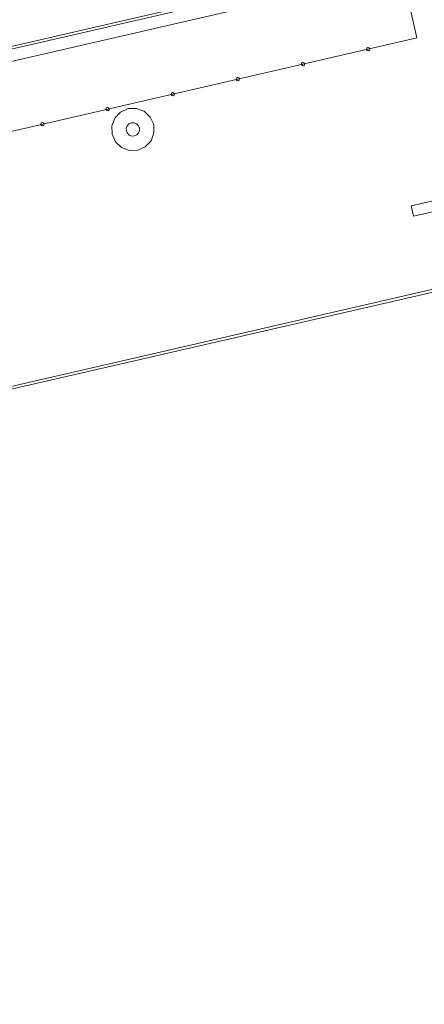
# Model space of a CAD drawing. Header units: millimetres. Extents: x -4738 to 65662, y -68080 to 6847.
# Tile 1001 of 1056: x 39822 to 40428, y 2123 to 3597. Entities that reach past the tile are written whole.
import ezdxf

# ---------------------------------------------------------------- set-up
doc = ezdxf.new("R2010")
doc.units = ezdxf.units.MM
doc.layers.add('COTAS_P', color=1, linetype='Continuous', lineweight=0)
doc.layers.add('lateral_C03', color=7, linetype='Continuous', lineweight=0)
doc.dimstyles.new('R19_100', dxfattribs={"dimtxt": 250, "dimasz": 150, "dimexe": 150, "dimexo": 80, "dimgap": 100, "dimtad": 1, "dimtih": 1, "dimtoh": 1, "dimdsep": 46, "dimcen": 0.09, "dimadec": 0, "dimazin": 0, "dimtfac": 1, "dimtdec": 4, "dimtofl": 0, "dimtmove": 0, "dimatfit": 3, "dimfxl": 1, "dimtolj": 1, "dimtzin": 0, "dimarcsym": 0})

# ---------------------------------------------------------------- blocks, each defined once
blk = doc.blocks.new('DIM_R31_10')
at = {"layer": 'COTAS_P'}
for p, q in [((28860.4, 1727), (40359, 4377)), ((40359, 4377), (40202.7, 4387.2)), ((40359, 4377), (40223, 4299.5)), ((40561.1, 3500), (40359, 4377)), ((28860.4, 1727), (28996.5, 1804.5)), ((29062.5, 850), (28860.4, 1727)), ((28860.4, 1727), (29016.7, 1716.8))]:
    blk.add_line(p, q, dxfattribs=at)
blk.add_text('11800 P', height=250, rotation=12.978, dxfattribs=at).set_placement((34587.3, 3149.5))

msp = doc.modelspace()

# ---------------------------------------------------------------- linework, layer by layer
at = {"layer": 'lateral_C03'}
for p, q in [((28914.796, 1045.821), (40608.274, 3740.736)), ((28915.695, 1041.923), (40609.173, 3736.838)), ((29046.416, 1053.578), (40393.962, 3668.768)), ((40416.869, 3569.374), (40393.962, 3668.768)), ((29069.323, 954.183), (40416.869, 3569.374)), ((40341.665, 3553.856), (40341.349, 3551.969)), ((40341.349, 3551.969), (40342.459, 3550.411)), ((40343.224, 3554.967), (40341.665, 3553.856)), ((40345.111, 3554.65), (40343.224, 3554.967)), ((40344.346, 3550.094), (40345.905, 3551.205)), ((40346.221, 3553.092), (40345.111, 3554.65)), ((40345.905, 3551.205), (40346.221, 3553.092)), ((40342.459, 3550.411), (40344.346, 3550.094)), ((40244.22, 3531.398), (40243.903, 3529.511)), ((40243.903, 3529.511), (40245.014, 3527.953)), ((40245.778, 3532.509), (40244.22, 3531.398)), ((40245.014, 3527.953), (40246.901, 3527.637)), ((40247.665, 3532.192), (40245.778, 3532.509)), ((40246.901, 3527.637), (40248.459, 3528.747)), ((40248.775, 3530.634), (40247.665, 3532.192)), ((40248.459, 3528.747), (40248.775, 3530.634)), ((40146.774, 3508.941), (40146.458, 3507.054)), ((40146.458, 3507.054), (40147.568, 3505.496)), ((40148.332, 3510.051), (40146.774, 3508.941)), ((40150.219, 3509.735), (40148.332, 3510.051)), ((40151.33, 3508.177), (40150.219, 3509.735)), ((40151.013, 3506.29), (40151.33, 3508.177)), ((40147.568, 3505.496), (40149.455, 3505.179)), ((40149.455, 3505.179), (40151.013, 3506.29)), ((40049.328, 3486.483), (40049.012, 3484.596)), ((40049.012, 3484.596), (40050.122, 3483.038)), ((40050.887, 3487.594), (40049.328, 3486.483)), ((40050.122, 3483.038), (40052.009, 3482.721)), ((40052.774, 3487.277), (40050.887, 3487.594)), ((40052.009, 3482.721), (40053.568, 3483.832)), ((40053.884, 3485.719), (40052.774, 3487.277)), ((40053.568, 3483.832), (40053.884, 3485.719)), ((39951.883, 3464.026), (39951.566, 3462.138)), ((39953.441, 3465.136), (39951.883, 3464.026)), ((39955.328, 3464.819), (39953.441, 3465.136)), ((39956.438, 3463.261), (39955.328, 3464.819)), ((39956.122, 3461.374), (39956.438, 3463.261)), ((39984.583, 3463.59), (39973.197, 3458.467)), ((39997.064, 3463.967), (39984.583, 3463.59)), ((40008.738, 3459.539), (39997.064, 3463.967)), ((39951.566, 3462.138), (39952.677, 3460.58)), ((39952.677, 3460.58), (39954.564, 3460.264)), ((39954.564, 3460.264), (39956.122, 3461.374)), ((39964.639, 3449.376), (39960.211, 3437.701)), ((39973.197, 3458.467), (39964.639, 3449.376)), ((40017.829, 3450.98), (40008.738, 3459.539)), ((40022.953, 3439.594), (40017.829, 3450.98)), ((39854.437, 3441.568), (39854.121, 3439.681)), ((39854.121, 3439.681), (39855.231, 3438.123)), ((39855.995, 3442.678), (39854.437, 3441.568)), ((39855.231, 3438.123), (39857.118, 3437.806)), ((39857.882, 3442.362), (39855.995, 3442.678)), ((39857.118, 3437.806), (39858.676, 3438.917)), ((39858.993, 3440.804), (39857.882, 3442.362)), ((39858.676, 3438.917), (39858.993, 3440.804)), ((39960.211, 3437.701), (39960.587, 3425.221)), ((39983.291, 3437.71), (39981.908, 3434.062)), ((39981.908, 3434.062), (39982.025, 3430.162)), ((39985.966, 3440.551), (39983.291, 3437.71)), ((39989.524, 3442.152), (39985.966, 3440.551)), ((39993.424, 3442.27), (39989.524, 3442.152)), ((39997.072, 3440.886), (39993.424, 3442.27)), ((39999.913, 3438.212), (39997.072, 3440.886)), ((40001.514, 3434.654), (39999.913, 3438.212)), ((40001.632, 3430.754), (40001.514, 3434.654)), ((40023.329, 3427.114), (40022.953, 3439.594)), ((39960.587, 3425.221), (39965.711, 3413.835)), ((39982.025, 3430.162), (39983.627, 3426.604)), ((39983.627, 3426.604), (39986.467, 3423.929)), ((39986.467, 3423.929), (39990.116, 3422.546)), ((39990.116, 3422.546), (39994.016, 3422.663)), ((39994.016, 3422.663), (39997.574, 3424.264)), ((39997.574, 3424.264), (40000.248, 3427.105)), ((40000.248, 3427.105), (40001.632, 3430.754)), ((40018.901, 3415.44), (40023.329, 3427.114)), ((39965.711, 3413.835), (39974.802, 3405.277)), ((39974.802, 3405.277), (39986.476, 3400.849)), ((39998.956, 3401.225), (40010.342, 3406.349)), ((40010.342, 3406.349), (40018.901, 3415.44)), ((39986.476, 3400.849), (39998.956, 3401.225)), ((40408.102, 3317.983), (40778.395, 3403.322)), ((40411.695, 3302.392), (40781.988, 3387.731)), ((40408.102, 3317.983), (40411.695, 3302.392)), ((29026.186, 562.49), (40719.664, 3257.405)), ((29027.084, 558.592), (40720.563, 3253.508))]:
    msp.add_line(p, q, dxfattribs=at)

# ---------------------------------------------------------------- dimensions: what is measured, and where the dimension line sits
at = {"layer": 'COTAS_P'}
dim = msp.add_aligned_dim(p1=(29062.547, 850), p2=(40561.134, 3500), distance=900, text='<> P', dimstyle='R19_100', dxfattribs=at)
dim.commit()
dim.dimension.update_dxf_attribs({"geometry": 'DIM_R31_10', "text_midpoint": (34609.722, 3052.011)})

doc.saveas('drawing.dxf')
